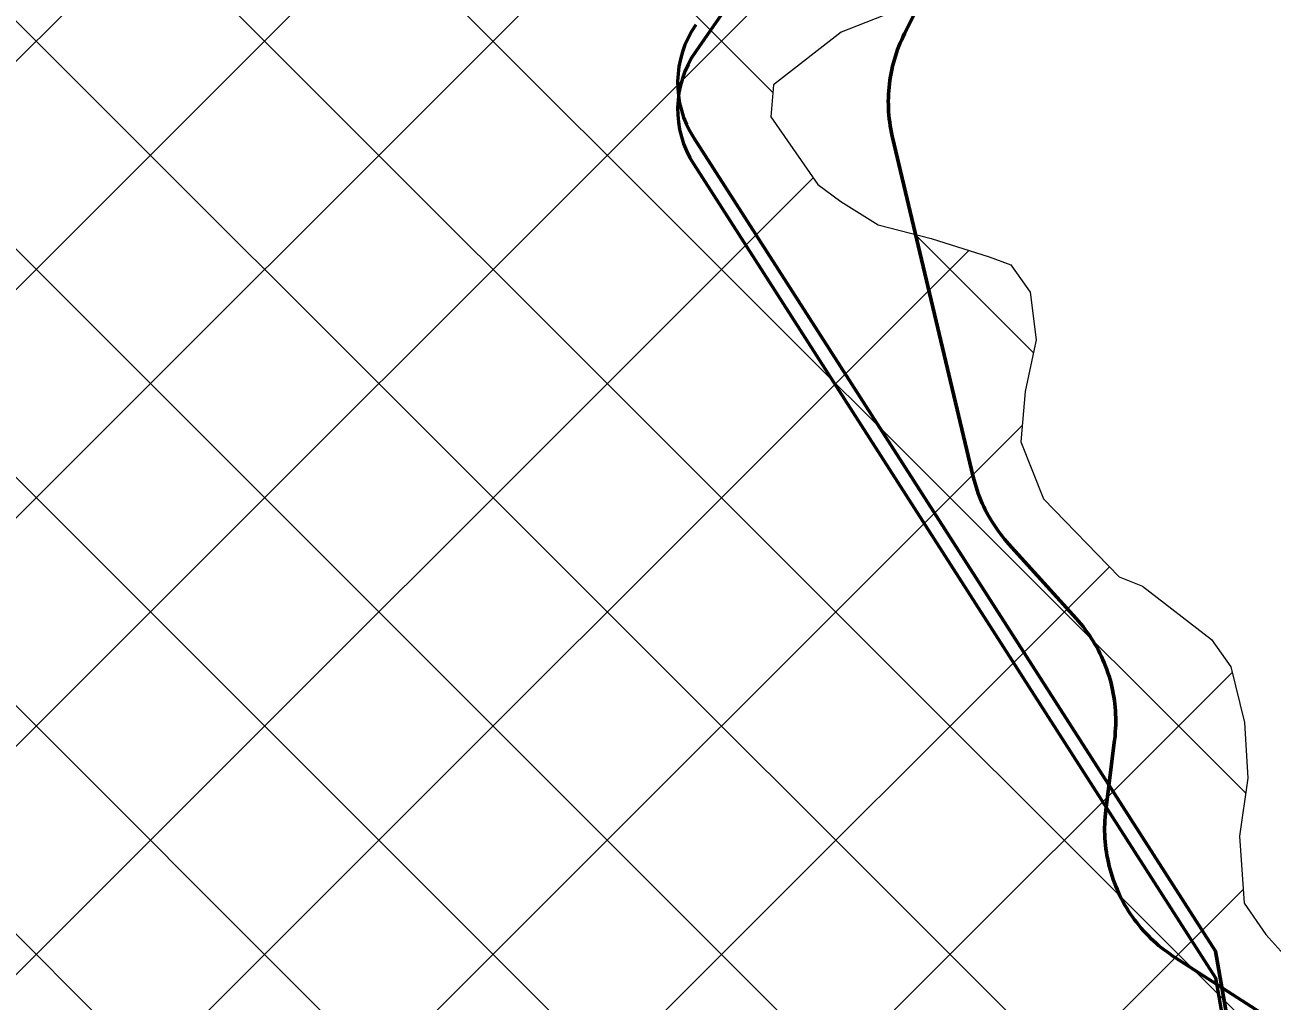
# Model space of a CAD drawing. Extents: x -1643653 to 4543381, y 1624270 to 13878484.
# Drawn here: x 705250 to 706475, y 8957750 to 8958710 of the extents above; entities that cross this region are included whole.
import ezdxf

# ---------------------------------------------------------------- set-up
doc = ezdxf.new("R2010")
doc.units = 0
doc.header["$LTSCALE"] = 200
for name, color, linetype, lineweight in [('1', 7, 'Continuous', 13), ('26', 7, 'Continuous', 106), ('27', 7, 'Continuous', 53), ('28', 7, 'Continuous', 53), ('29', 7, 'Continuous', 13), ('60', 7, 'Continuous', 53)]:
    doc.layers.add(name, color=color, linetype=linetype, lineweight=lineweight)

msp = doc.modelspace()

# ---------------------------------------------------------------- linework, layer by layer
at = {"layer": '1', "lineweight": 25}
msp.add_spline([(814781, 9009175.5), (814787.2, 9009173.4), (814796.9, 9009173.4), (814799.4, 9009172.4), (814805.1, 9009174.5), (814805.6, 9009176.5), (814811.7, 9009179.5), (814811.7, 9009179.5), (814801.5, 9009181), (814790.7, 9009181.5), (814784.1, 9009183.1), (814777.4, 9009185.1), (814778.4, 9009175.5)], degree=3, dxfattribs=at)
at = {"layer": '26'}
for points in [[(676174.9, 8960921), (676589.7, 8959851), (677298.5, 8959085), (677905.7, 8958370.4), (678108.1, 8958127.9), (678628.8, 8957871.5), (679175.3, 8957678.5), (679634.1, 8957740.2), (680271.7, 8957890.1), (680680.6, 8958130.1), (682556.7, 8958821.8), (683435.7, 8958881.7), (684580.7, 8958673.6), (685598.3, 8958453.2), (686374.5, 8958348.3), (687212.1, 8957836.1), (687682.2, 8957630.7), (688306.1, 8957615.5), (689591.9, 8957533.9), (690585.7, 8957606.1), (691389.1, 8957793.5), (691759.3, 8957957.3), (692919.9, 8958245), (693572, 8958700.2), (694136.4, 8959422.7), (694705.3, 8960908.2), (694927.7, 8961937.4), (695327.4, 8962800.5), (695494.2, 8963028.7), (696954.2, 8966672.4), (698159, 8968028.2), (699003.1, 8968647.8), (699373.7, 8968875.2), (699705.8, 8969051.9), (700930.8, 8969479.2), (701631.8, 8969565.3), (702395, 8969409.6), (703157, 8969037.7), (703804.2, 8968640.8), (704732, 8968306.3), (704974.2, 8968343.5), (705432.6, 8968328.9), (706400.3, 8968312.2), (707482.9, 8968320.5), (708005.4, 8968381.9), (708718.3, 8968340.8), (709660.3, 8968260.6), (710627.7, 8968180.3), (711187.5, 8968089), (711873, 8967704.7), (712851.5, 8967319.2), (713361.3, 8967393.4), (714238.5, 8967122.7), (715674, 8966506.4), (716373.4, 8966312.8), (717313.4, 8965902), (718673.1, 8965375), (719658.3, 8965140.1)], [(691088.7, 8957705.7), (691389.1, 8957793.5), (691759.3, 8957957.3), (692919.9, 8958245), (693572, 8958700.2), (694136.4, 8959422.7), (694705.3, 8960908.2), (694927.7, 8961937.4), (695327.4, 8962800.5), (695494.2, 8963028.7), (696954.2, 8966672.4), (698159, 8968028.2), (699003.1, 8968647.8), (699373.7, 8968875.2), (699705.8, 8969051.9), (700930.8, 8969479.2), (701631.8, 8969565.3), (702395, 8969409.6), (703157, 8969037.7), (703804.2, 8968640.8), (704732, 8968306.3), (704974.2, 8968343.5), (705432.6, 8968328.9), (706400.3, 8968312.2), (707482.9, 8968320.5), (708005.4, 8968381.9), (708718.3, 8968340.8), (709660.3, 8968260.6), (710627.7, 8968180.3), (711187.5, 8968089), (711873, 8967704.7), (712851.5, 8967319.2), (713361.3, 8967393.4), (714238.5, 8967122.7), (715674, 8966506.4), (716373.4, 8966312.8), (717313.4, 8965902), (718673.1, 8965375), (719658.3, 8965140.1)]]:
    msp.add_spline(points, degree=3, dxfattribs=at)
at = {"layer": '27'}
for points in [[(706106.3, 8958682.5), (706107.4, 8958685.7), (706108.7, 8958689), (706110, 8958692.2), (706111.4, 8958695.3), (706112.8, 8958698.5), (706114.3, 8958701.6), (706261.8, 8958993.7)], [(706261.8, 8958993.7), (706114.3, 8958701.6), (706112.8, 8958698.5), (706111.4, 8958695.3), (706110, 8958692.2), (706108.7, 8958689), (706107.4, 8958685.7), (706106.3, 8958682.5)], [(706312.5, 8957896.4), (706312.1, 8957899.8), (706311.7, 8957903.3), (706311.3, 8957906.7), (706311.1, 8957910.2), (706310.9, 8957913.7), (706310.8, 8957917.1), (706310.8, 8957920.6), (706310.9, 8957924), (706311, 8957927.5), (706311.2, 8957931), (706311.6, 8957934.4), (706312, 8957937.8), (706320.6, 8958006.9), (706320.7, 8958007.7), (706321.1, 8958011.2), (706321.3, 8958014.6), (706321.6, 8958018.1), (706321.7, 8958021.6), (706321.7, 8958025), (706321.7, 8958028.5), (706321.6, 8958032), (706321.4, 8958035.4), (706321.2, 8958038.9), (706320.8, 8958042.3), (706320.4, 8958045.7), (706319.9, 8958049.2), (706319.3, 8958052.6), (706318.6, 8958056), (706317.9, 8958059.4), (706317.1, 8958062.7), (706316.2, 8958066.1), (706315.2, 8958069.4), (706314.1, 8958072.7), (706313, 8958076), (706311.8, 8958079.2), (706310.5, 8958082.5), (706309.2, 8958085.6), (706307.8, 8958088.8), (706306.2, 8958091.9), (706304.7, 8958095), (706303, 8958098.1), (706301.3, 8958101.1), (706299.6, 8958104), (706297.7, 8958107), (706295.8, 8958109.9), (706293.8, 8958112.7), (706291.8, 8958115.5), (706289.7, 8958118.2), (706287.5, 8958121), (706285.2, 8958123.6), (706283, 8958126.2), (706216.4, 8958199.7), (706214.7, 8958201.6), (706212.5, 8958204.2), (706210.3, 8958206.9), (706208.2, 8958209.7), (706206.1, 8958212.5), (706204.1, 8958215.3), (706202.2, 8958218.2), (706200.3, 8958221.1), (706198.5, 8958224), (706196.8, 8958227), (706195.1, 8958230.1), (706193.5, 8958233.2), (706192, 8958236.3), (706190.6, 8958239.4), (706189.2, 8958242.6), (706187.9, 8958245.8), (706186.7, 8958249.1), (706185.5, 8958252.3), (706184.5, 8958255.6), (706183.5, 8958258.9), (706182.6, 8958262.3), (706181.7, 8958265.6), (706102.3, 8958599.3), (706102, 8958600.5), (706101.3, 8958603.9), (706100.6, 8958607.3), (706100.1, 8958610.7), (706099.6, 8958614.1), (706099.1, 8958617.6), (706098.8, 8958621), (706098.5, 8958624.5), (706098.4, 8958627.9), (706098.3, 8958631.4), (706098.2, 8958634.8), (706098.3, 8958638.3), (706098.4, 8958641.8), (706098.7, 8958645.2), (706099, 8958648.7), (706099.3, 8958652.1), (706099.8, 8958655.6), (706100.3, 8958659), (706101, 8958662.4), (706101.6, 8958665.8), (706102.4, 8958669.2), (706103.3, 8958672.5), (706104.2, 8958675.9), (706105.2, 8958679.2), (706106.3, 8958682.5)], [(706106.3, 8958682.5), (706105.2, 8958679.2), (706104.2, 8958675.9), (706103.3, 8958672.5), (706102.4, 8958669.2), (706101.6, 8958665.8), (706101, 8958662.4), (706100.3, 8958659), (706099.8, 8958655.6), (706099.3, 8958652.1), (706099, 8958648.7), (706098.7, 8958645.2), (706098.4, 8958641.8), (706098.3, 8958638.3), (706098.2, 8958634.8), (706098.3, 8958631.4), (706098.4, 8958627.9), (706098.5, 8958624.5), (706098.8, 8958621), (706099.1, 8958617.6), (706099.6, 8958614.1), (706100.1, 8958610.7), (706100.6, 8958607.3), (706101.3, 8958603.9), (706102, 8958600.5), (706102.3, 8958599.3), (706181.7, 8958265.6), (706182.6, 8958262.3), (706183.5, 8958258.9), (706184.5, 8958255.6), (706185.5, 8958252.3), (706186.7, 8958249.1), (706187.9, 8958245.8), (706189.2, 8958242.6), (706190.6, 8958239.4), (706192, 8958236.3), (706193.5, 8958233.2), (706195.1, 8958230.1), (706196.8, 8958227), (706198.5, 8958224), (706200.3, 8958221.1), (706202.2, 8958218.2), (706204.1, 8958215.3), (706206.1, 8958212.5), (706208.2, 8958209.7), (706210.3, 8958206.9), (706212.5, 8958204.2), (706214.7, 8958201.6), (706216.4, 8958199.7), (706283, 8958126.2), (706285.2, 8958123.6), (706287.5, 8958121), (706289.7, 8958118.2), (706291.8, 8958115.5), (706293.8, 8958112.7), (706295.8, 8958109.9), (706297.7, 8958107), (706299.6, 8958104), (706301.3, 8958101.1), (706303, 8958098.1), (706304.7, 8958095), (706306.2, 8958091.9), (706307.8, 8958088.8), (706309.2, 8958085.6), (706310.5, 8958082.5), (706311.8, 8958079.2), (706313, 8958076), (706314.1, 8958072.7), (706315.2, 8958069.4), (706316.2, 8958066.1), (706317.1, 8958062.7), (706317.9, 8958059.4), (706318.6, 8958056), (706319.3, 8958052.6), (706319.9, 8958049.2), (706320.4, 8958045.7), (706320.8, 8958042.3), (706321.2, 8958038.9), (706321.4, 8958035.4), (706321.6, 8958032), (706321.7, 8958028.5), (706321.7, 8958025), (706321.7, 8958021.6), (706321.6, 8958018.1), (706321.3, 8958014.6), (706321.1, 8958011.2), (706320.7, 8958007.7), (706320.6, 8958006.9), (706312, 8957937.8), (706311.6, 8957934.4), (706311.2, 8957931), (706311, 8957927.5), (706310.9, 8957924), (706310.8, 8957920.6), (706310.8, 8957917.1), (706310.9, 8957913.7), (706311.1, 8957910.2), (706311.3, 8957906.7), (706311.7, 8957903.3), (706312.1, 8957899.8), (706312.5, 8957896.4)], [(706564.2, 8957674.3), (706379.6, 8957793.1), (706377.8, 8957794.3), (706374.9, 8957796.3), (706372.1, 8957798.3), (706369.3, 8957800.4), (706366.6, 8957802.5), (706363.9, 8957804.7), (706361.3, 8957807), (706358.8, 8957809.3), (706356.2, 8957811.7), (706353.8, 8957814.2), (706351.4, 8957816.7), (706349, 8957819.2), (706346.8, 8957821.8), (706344.5, 8957824.5), (706342.4, 8957827.2), (706340.3, 8957829.9), (706338.3, 8957832.7), (706336.3, 8957835.6), (706334.4, 8957838.5), (706332.6, 8957841.4), (706330.8, 8957844.4), (706329.1, 8957847.4), (706327.5, 8957850.5), (706325.9, 8957853.6), (706324.5, 8957856.7), (706323, 8957859.9), (706321.7, 8957863.1), (706320.5, 8957866.3), (706319.3, 8957869.6), (706318.2, 8957872.8), (706317.1, 8957876.2), (706316.2, 8957879.5), (706315.3, 8957882.8), (706314.5, 8957886.2), (706313.8, 8957889.6), (706313.1, 8957893), (706312.5, 8957896.4)], [(706312.5, 8957896.4), (706313.1, 8957893), (706313.8, 8957889.6), (706314.5, 8957886.2), (706315.3, 8957882.8), (706316.2, 8957879.5), (706317.1, 8957876.2), (706318.2, 8957872.8), (706319.3, 8957869.6), (706320.5, 8957866.3), (706321.7, 8957863.1), (706323, 8957859.9), (706324.5, 8957856.7), (706325.9, 8957853.6), (706327.5, 8957850.5), (706329.1, 8957847.4), (706330.8, 8957844.4), (706332.6, 8957841.4), (706334.4, 8957838.5), (706336.3, 8957835.6), (706338.3, 8957832.7), (706340.3, 8957829.9), (706342.4, 8957827.2), (706344.5, 8957824.5), (706346.8, 8957821.8), (706349, 8957819.2), (706351.4, 8957816.7), (706353.8, 8957814.2), (706356.2, 8957811.7), (706358.8, 8957809.3), (706361.3, 8957807), (706363.9, 8957804.7), (706366.6, 8957802.5), (706369.3, 8957800.4), (706372.1, 8957798.3), (706374.9, 8957796.3), (706377.8, 8957794.3), (706379.6, 8957793.1), (706564.2, 8957674.3)]]:
    msp.add_lwpolyline(points, dxfattribs=at)
at = {"layer": '28'}
for points in [[(706798.3, 8959533.7), (706469.2, 8959449.4), (706411.8, 8959409.5), (705909, 8958683.7)], [(705907, 8958598.9), (706419.9, 8957799.1), (706433.1, 8957722.5), (706380.7, 8957497.7)], [(706380.7, 8957497.7), (706433.1, 8957722.5), (706419.9, 8957799.1), (705907, 8958598.9)], [(705907, 8958572.8), (706419.9, 8957773), (706433.1, 8957696.3), (706380.7, 8957471.5)]]:
    msp.add_lwpolyline(points, dxfattribs=at)
for centre in [(705991.2, 8958652.9), (705991.2, 8958652.9), (705991.2, 8958626.8)]:
    msp.add_arc(centre, 100, 145.2862, 212.6677, dxfattribs=at)
at = {"layer": '29'}
for p, q in [((705984.8, 8958643.5), (702453.5, 8962174.8)), ((706449.4, 8957954.4), (702283.6, 8962120.2)), ((706978.9, 8957200.4), (702175.4, 8962003.9)), ((704332.1, 8957765.3), (706246.6, 8959679.8)), ((704309, 8957517.7), (706350.9, 8959559.6)), ((703920.1, 8956904.3), (706424, 8959408.1)), ((706623.7, 8957331.1), (704814.3, 8959140.5)), ((704058.7, 8956818.4), (706236, 8958995.6)), ((706472.4, 8957257.9), (704778.9, 8958951.4)), ((706282.7, 8957223.1), (704709.7, 8958796.1)), ((705933.6, 8957347.7), (704698.2, 8958583.1)), ((704217.7, 8956752.9), (706024.4, 8958559.6)), ((706240.8, 8958387.6), (706124.3, 8958504.1)), ((704399.5, 8956710.1), (706177.4, 8958488.1)), ((705589.7, 8957467.1), (704616.3, 8958440.5)), ((704065.1, 8956151.3), (706229.9, 8958316.1)), ((705609.7, 8957471.3), (706315.5, 8958177.1)), ((705788.3, 8957425.4), (706436.1, 8958073.2)), ((705934.6, 8957347.2), (706447, 8957859.6))]:
    msp.add_line(p, q, dxfattribs=at)
at = {"layer": '29', "lineweight": 53}
msp.add_line((706419.9, 8957799.1), (705907, 8958598.9), dxfattribs=at)
at = {"layer": '29'}
msp.add_lwpolyline([(706092.7, 8958718.7), (706051.9, 8958702.6), (705985.5, 8958651.1), (705982.7, 8958619.4), (706029, 8958553), (706051.7, 8958536.3), (706088.3, 8958513.2), (706140.2, 8958500), (706197.2, 8958481.7), (706218.7, 8958473.9), (706237.5, 8958447.1), (706243.4, 8958400.1), (706232.8, 8958349.5), (706228.5, 8958300), (706250.9, 8958244), (706325.1, 8958167.2), (706347.9, 8958158.1), (706415.9, 8958105.4), (706434.7, 8958078.6), (706448.2, 8958023.9), (706451.5, 8957969.3), (706443.4, 8957912.3), (706447.9, 8957846.3), (706469.2, 8957815.6), (706510.6, 8957769.6)], dxfattribs=at)
at = {"layer": '29', "lineweight": 53}
msp.add_arc((705991.2, 8958652.9), 100, 145.2862, 212.6677, dxfattribs=at)
at = {"layer": '60'}
for points in [[(706261.8, 8958993.7), (706114.3, 8958701.6), (706112.8, 8958698.5), (706111.4, 8958695.3), (706110, 8958692.2), (706108.7, 8958689), (706107.4, 8958685.7), (706106.3, 8958682.5)], [(706106.3, 8958682.5), (706105.2, 8958679.2), (706104.2, 8958675.9), (706103.3, 8958672.5), (706102.4, 8958669.2), (706101.6, 8958665.8), (706101, 8958662.4), (706100.3, 8958659), (706099.8, 8958655.6), (706099.3, 8958652.1), (706099, 8958648.7), (706098.7, 8958645.2), (706098.4, 8958641.8), (706098.3, 8958638.3), (706098.2, 8958634.8), (706098.3, 8958631.4), (706098.4, 8958627.9), (706098.5, 8958624.5), (706098.8, 8958621), (706099.1, 8958617.6), (706099.6, 8958614.1), (706100.1, 8958610.7), (706100.6, 8958607.3), (706101.3, 8958603.9), (706102, 8958600.5), (706102.3, 8958599.3), (706181.7, 8958265.6), (706182.6, 8958262.3), (706183.5, 8958258.9), (706184.5, 8958255.6), (706185.5, 8958252.3), (706186.7, 8958249.1), (706187.9, 8958245.8), (706189.2, 8958242.6), (706190.6, 8958239.4), (706192, 8958236.3), (706193.5, 8958233.2), (706195.1, 8958230.1), (706196.8, 8958227), (706198.5, 8958224), (706200.3, 8958221.1), (706202.2, 8958218.2), (706204.1, 8958215.3), (706206.1, 8958212.5), (706208.2, 8958209.7), (706210.3, 8958206.9), (706212.5, 8958204.2), (706214.7, 8958201.6), (706216.4, 8958199.7), (706283, 8958126.2), (706285.2, 8958123.6), (706287.5, 8958121), (706289.7, 8958118.2), (706291.8, 8958115.5), (706293.8, 8958112.7), (706295.8, 8958109.9), (706297.7, 8958107), (706299.6, 8958104), (706301.3, 8958101.1), (706303, 8958098.1), (706304.7, 8958095), (706306.2, 8958091.9), (706307.8, 8958088.8), (706309.2, 8958085.6), (706310.5, 8958082.5), (706311.8, 8958079.2), (706313, 8958076), (706314.1, 8958072.7), (706315.2, 8958069.4), (706316.2, 8958066.1), (706317.1, 8958062.7), (706317.9, 8958059.4), (706318.6, 8958056), (706319.3, 8958052.6), (706319.9, 8958049.2), (706320.4, 8958045.7), (706320.8, 8958042.3), (706321.2, 8958038.9), (706321.4, 8958035.4), (706321.6, 8958032), (706321.7, 8958028.5), (706321.7, 8958025), (706321.7, 8958021.6), (706321.6, 8958018.1), (706321.3, 8958014.6), (706321.1, 8958011.2), (706320.7, 8958007.7), (706320.6, 8958006.9), (706312, 8957937.8), (706311.6, 8957934.4), (706311.2, 8957931), (706311, 8957927.5), (706310.9, 8957924), (706310.8, 8957920.6), (706310.8, 8957917.1), (706310.9, 8957913.7), (706311.1, 8957910.2), (706311.3, 8957906.7), (706311.7, 8957903.3), (706312.1, 8957899.8), (706312.5, 8957896.4)], [(706312.5, 8957896.4), (706313.1, 8957893), (706313.8, 8957889.6), (706314.5, 8957886.2), (706315.3, 8957882.8), (706316.2, 8957879.5), (706317.1, 8957876.2), (706318.2, 8957872.8), (706319.3, 8957869.6), (706320.5, 8957866.3), (706321.7, 8957863.1), (706323, 8957859.9), (706324.5, 8957856.7), (706325.9, 8957853.6), (706327.5, 8957850.5), (706329.1, 8957847.4), (706330.8, 8957844.4), (706332.6, 8957841.4), (706334.4, 8957838.5), (706336.3, 8957835.6), (706338.3, 8957832.7), (706340.3, 8957829.9), (706342.4, 8957827.2), (706344.5, 8957824.5), (706346.8, 8957821.8), (706349, 8957819.2), (706351.4, 8957816.7), (706353.8, 8957814.2), (706356.2, 8957811.7), (706358.8, 8957809.3), (706361.3, 8957807), (706363.9, 8957804.7), (706366.6, 8957802.5), (706369.3, 8957800.4), (706372.1, 8957798.3), (706374.9, 8957796.3), (706377.8, 8957794.3), (706379.6, 8957793.1), (706564.2, 8957674.3)]]:
    msp.add_lwpolyline(points, dxfattribs=at)

doc.saveas('drawing.dxf')
